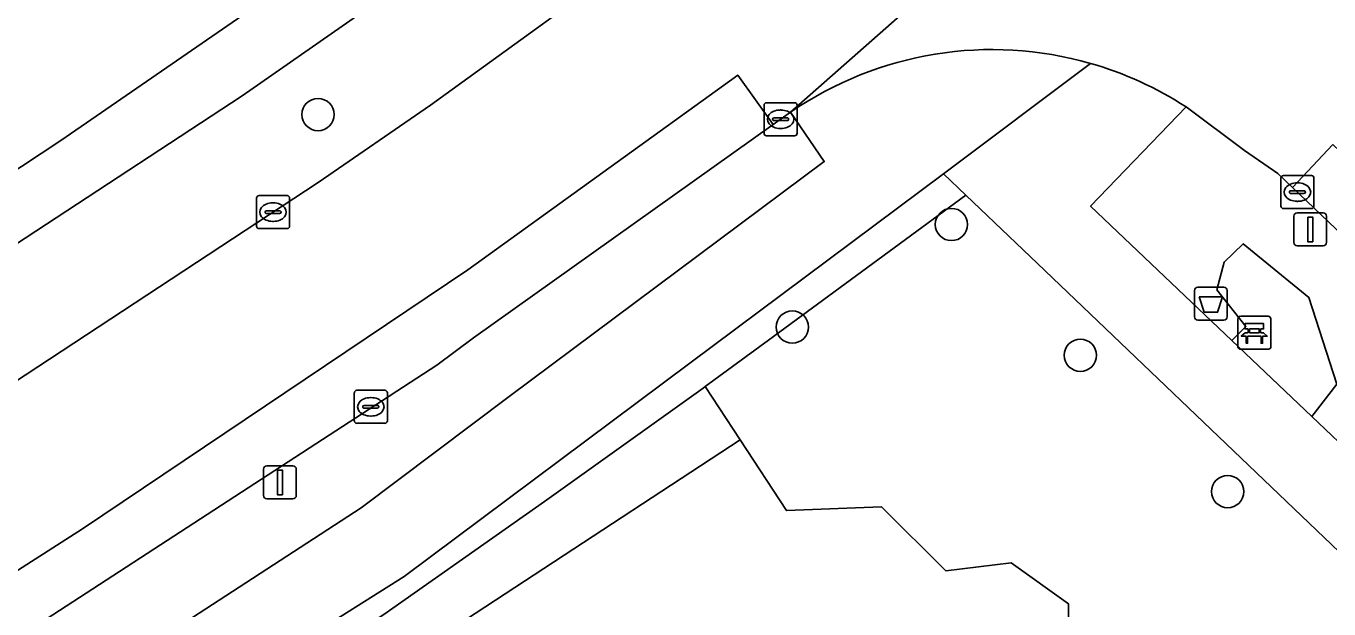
# Model space of a CAD drawing. Extents: x 161772 to 163126, y 383092 to 383917.
# Drawn here: x 162709.56 to 162749.06, y 383722.2 to 383739.86 of the extents above; entities that cross this region are included whole.
import ezdxf

# ---------------------------------------------------------------- set-up
doc = ezdxf.new("R2010")
doc.units = 0
for name, color, linetype in [('IMGEO_Afvalbak', 7, 'Continuous'), ('IMGEO_Bank', 7, 'Continuous'), ('IMGEO_Boom', 7, 'Continuous'), ('IMGEO_Erf', 7, 'Continuous'), ('IMGEO_Groenvoorziening', 7, 'Continuous'), ('IMGEO_Haag', 7, 'Continuous'), ('IMGEO_Kolk', 7, 'Continuous'), ('IMGEO_Lichtmast', 7, 'Continuous'), ('IMGEO_Rijbaan_lokaal_gesloten', 7, 'Continuous'), ('IMGEO_Rijbaan_lokaal_open', 7, 'Continuous'), ('IMGEO_Voetpad_open', 7, 'Continuous')]:
    doc.layers.add(name, color=color, linetype=linetype)

msp = doc.modelspace()

# ---------------------------------------------------------------- linework, layer by layer
at = {"layer": 'IMGEO_Afvalbak'}
for p, q in [((162744.988, 383731.049), (162744.988, 383731.849)), ((162744.988, 383731.849), (162744.988, 383731.049)), ((162745.088, 383731.949), (162745.878, 383731.949)), ((162745.878, 383731.949), (162745.088, 383731.949)), ((162745.978, 383731.849), (162745.978, 383731.049)), ((162745.978, 383731.049), (162745.978, 383731.849)), ((162745.878, 383730.949), (162745.088, 383730.949)), ((162745.088, 383730.949), (162745.878, 383730.949))]:
    msp.add_line(p, q, dxfattribs=at)
msp.add_lwpolyline([(162745.131, 383731.663), (162745.835, 383731.663), (162745.686, 383731.193), (162745.28, 383731.193), (162745.131, 383731.663)], dxfattribs=at)
for centre, start, end in [((162745.088, 383731.849), 90, 180), ((162745.088, 383731.849), 90, 180), ((162745.878, 383731.849), 0, 90), ((162745.878, 383731.849), 360, 90), ((162745.088, 383731.049), 180, 270), ((162745.088, 383731.049), 180, 270), ((162745.878, 383731.049), 270, 0), ((162745.878, 383731.049), 270, 0)]:
    msp.add_arc(centre, 0.1, start, end, dxfattribs=at)
at = {"layer": 'IMGEO_Bank'}
for p, q in [((162746.376, 383731.07), (162747.217, 383731.07)), ((162747.217, 383731.07), (162746.376, 383731.07)), ((162746.301, 383730.145), (162746.301, 383730.986)), ((162746.301, 383730.986), (162746.301, 383730.145)), ((162746.61, 383730.576), (162746.61, 383730.682)), ((162746.654, 383730.682), (162746.654, 383730.576)), ((162746.942, 383730.688), (162746.66, 383730.688)), ((162746.948, 383730.576), (162746.948, 383730.682)), ((162746.992, 383730.682), (162746.992, 383730.576)), ((162747.301, 383730.995), (162747.301, 383730.154)), ((162747.301, 383730.154), (162747.301, 383730.995)), ((162746.998, 383730.468), (162746.605, 383730.468)), ((162746.66, 383730.57), (162746.942, 383730.57)), ((162747.226, 383730.07), (162746.385, 383730.07)), ((162746.385, 383730.07), (162747.226, 383730.07))]:
    msp.add_line(p, q, dxfattribs=at)
for points in [[(162746.604, 383730.688), (162746.518, 383730.688), (162746.518, 383730.849), (162747.081, 383730.849), (162747.081, 383730.688), (162746.998, 383730.688)], [(162746.548, 383730.468), (162746.406, 383730.468), (162746.518, 383730.57), (162746.604, 383730.57)], [(162746.598, 383730.461), (162746.598, 383730.254), (162746.555, 383730.254), (162746.555, 383730.461)], [(162746.998, 383730.57), (162747.081, 383730.57), (162747.193, 383730.468), (162747.054, 383730.468)], [(162747.048, 383730.461), (162747.048, 383730.254), (162747.004, 383730.254), (162747.004, 383730.461)]]:
    msp.add_lwpolyline(points, dxfattribs=at)
for centre, radius, start, end in [((162746.379, 383730.992), 0.0779, 92.4484, 184.2845), ((162746.379, 383730.992), 0.0779, 92.4484, 184.2845), ((162747.223, 383730.992), 0.0779, 2.4484, 94.2845), ((162747.223, 383730.992), 0.0779, 2.4484, 94.2845), ((162746.603, 383730.681), 0.00671, 2.8957, 87.1043), ((162746.66, 383730.681), 0.00671, 92.8957, 177.1043), ((162746.942, 383730.681), 0.00671, 2.8957, 87.1043), ((162746.999, 383730.681), 0.00671, 92.8957, 177.1043), ((162746.548, 383730.461), 0.00671, 2.8957, 87.1043), ((162746.605, 383730.461), 0.00671, 92.8957, 177.1043), ((162746.603, 383730.577), 0.00671, 272.8957, 357.1043), ((162746.66, 383730.577), 0.00671, 182.8957, 267.1043), ((162746.942, 383730.577), 0.00671, 272.8957, 357.1043), ((162746.999, 383730.577), 0.00671, 182.8957, 267.1043), ((162746.997, 383730.461), 0.00671, 2.8957, 87.1043), ((162747.054, 383730.461), 0.00671, 92.8957, 177.1043), ((162746.379, 383730.148), 0.0779, 182.4484, 274.2845), ((162746.379, 383730.148), 0.0779, 182.4484, 274.2845), ((162747.223, 383730.148), 0.0779, 272.4484, 4.2845), ((162747.223, 383730.148), 0.0779, 272.4484, 4.2845)]:
    msp.add_arc(centre, radius, start, end, dxfattribs=at)
at = {"layer": 'IMGEO_Boom'}
for centre in [(162718.416, 383737.181), (162737.617, 383733.85), (162732.795, 383730.742), (162741.526, 383729.887), (162745.993, 383725.756)]:
    msp.add_circle(centre, 0.489, dxfattribs=at)
at = {"layer": 'IMGEO_Erf'}
msp.add_lwpolyline([(162657.832, 383796.659), (162637.23, 383811.064), (162613.678, 383828.007), (162567.812, 383798.14), (162600.13, 383750), (162612.632, 383731.377), (162614.76, 383728.311), (162636.946, 383695.216), (162638.817, 383692.373), (162682.627, 383718.822), (162703.454, 383731.664), (162710.617, 383736.394), (162726.651, 383747.451), (162723.086, 383750)], close=True, dxfattribs=at)
at = {"layer": 'IMGEO_Groenvoorziening'}
for points in [[(162721.828, 383737.471), (162728.723, 383742.467), (162726.804, 383745.2), (162716.113, 383737.749), (162703.594, 383729.545), (162704.867, 383727.536), (162705.457, 383726.605), (162718.422, 383735.124)], [(162747.96, 383734.971), (162747.514, 383735.4), (162746.502, 383736.088), (162744.73, 383737.414), (162741.836, 383734.404), (162746.12, 383730.334), (162746.547, 383730.762), (162745.666, 383731.867), (162745.89, 383732.706), (162746.463, 383733.266), (162748.45, 383731.643), (162749.304, 383729.012), (162748.541, 383728.033), (162751.393, 383725.323), (162753.278, 383727.138), (162753.646, 383729.546)], [(162732.742, 383737.254), (162732.215, 383736.882), (162723.129, 383730.413), (162722.017, 383729.586), (162703.405, 383717.501), (162697.444, 383713.871), (162698.795, 383711.671), (162719.728, 383725.26), (162724.21, 383728.635), (162733.763, 383735.756)], [(162709.691, 383715.001), (162711.678, 383716.305), (162715.955, 383719.111), (162720.411, 383722.035), (162725.283, 383725.453), (162730.092, 383728.895), (162730.153, 383728.94), (162732.076, 383730.35), (162738.053, 383734.74), (162737.373, 383735.388), (162729.689, 383729.648), (162721.028, 383723.179), (162719.091, 383721.964), (162708.766, 383715.253), (162699.648, 383709.347), (162700.961, 383704.956), (162701.713, 383705.251), (162700.602, 383709.036)], [(162740.225, 383732.67), (162738.053, 383734.74), (162732.076, 383730.35), (162730.153, 383728.94), (162731.209, 383727.326), (162732.613, 383725.183), (162735.501, 383725.297), (162737.446, 383723.36), (162739.426, 383723.595), (162741.165, 383722.356), (162741.159, 383721.446), (162740.376, 383720.108), (162741.863, 383717.185), (162752.502, 383720.793), (162752.577, 383720.869)], [(162746.12, 383730.334), (162748.541, 383728.033), (162749.304, 383729.012), (162748.45, 383731.643), (162746.463, 383733.266), (162745.89, 383732.706), (162745.666, 383731.867), (162746.547, 383730.762)], [(162731.209, 383727.326), (162730.153, 383728.94), (162730.092, 383728.895), (162725.283, 383725.453), (162720.411, 383722.035), (162715.955, 383719.111), (162711.678, 383716.305), (162709.691, 383715.001), (162711.596, 383714.481)], [(162713.959, 383712.558), (162713.39, 383710.942), (162714.178, 383709.282), (162721.802, 383711.672), (162721.216, 383715.477), (162722.222, 383717.99), (162727.189, 383721.339), (162730.384, 383721.769), (162733.049, 383720.986), (162736.305, 383716.185), (162738.547, 383716.878), (162738.67, 383716.444), (162741.863, 383717.185), (162740.376, 383720.108), (162741.159, 383721.446), (162741.165, 383722.356), (162739.426, 383723.595), (162737.446, 383723.36), (162735.501, 383725.297), (162732.613, 383725.183), (162731.209, 383727.326), (162711.596, 383714.481)]]:
    msp.add_lwpolyline(points, close=True, dxfattribs=at)
at = {"layer": 'IMGEO_Haag'}
msp.add_lwpolyline([(162738.053, 383734.74), (162737.373, 383735.388), (162729.689, 383729.648), (162721.028, 383723.179), (162719.091, 383721.964), (162708.766, 383715.253), (162699.648, 383709.347), (162700.961, 383704.956), (162701.713, 383705.251), (162700.602, 383709.036), (162709.691, 383715.001), (162711.678, 383716.305), (162715.955, 383719.111), (162720.411, 383722.035), (162725.283, 383725.453), (162730.092, 383728.895), (162730.153, 383728.94), (162732.076, 383730.35)], close=True, dxfattribs=at)
at = {"layer": 'IMGEO_Kolk'}
for p, q in [((162731.938, 383736.614), (162731.938, 383737.466)), ((162732.013, 383737.54), (162732.865, 383737.54)), ((162732.939, 383737.466), (162732.939, 383736.614)), ((162732.197, 383737.034), (162732.197, 383737.046)), ((162732.635, 383736.997), (162732.237, 383736.997)), ((162732.24, 383737.083), (162732.638, 383737.083)), ((162732.426, 383737.32), (162732.451, 383737.32)), ((162732.681, 383737.046), (162732.681, 383737.034)), ((162732.449, 383736.76), (162732.424, 383736.76)), ((162732.865, 383736.54), (162732.013, 383736.54)), ((162747.606, 383734.406), (162747.606, 383735.258)), ((162747.681, 383735.332), (162748.533, 383735.332)), ((162748.094, 383735.112), (162748.119, 383735.112)), ((162748.607, 383735.258), (162748.607, 383734.406)), ((162716.552, 383733.799), (162716.552, 383734.651)), ((162716.627, 383734.725), (162717.479, 383734.725)), ((162717.553, 383734.651), (162717.553, 383733.799)), ((162747.865, 383734.826), (162747.865, 383734.838)), ((162748.303, 383734.789), (162747.905, 383734.789)), ((162747.908, 383734.875), (162748.306, 383734.875)), ((162748.349, 383734.838), (162748.349, 383734.826)), ((162716.811, 383734.219), (162716.811, 383734.231)), ((162716.854, 383734.268), (162717.252, 383734.268)), ((162717.04, 383734.505), (162717.065, 383734.505)), ((162717.295, 383734.231), (162717.295, 383734.219)), ((162748.533, 383734.332), (162747.681, 383734.332)), ((162748.117, 383734.552), (162748.092, 383734.552)), ((162717.249, 383734.182), (162716.851, 383734.182)), ((162717.063, 383733.945), (162717.038, 383733.945)), ((162717.479, 383733.725), (162716.627, 383733.725)), ((162719.516, 383727.899), (162719.516, 383728.751)), ((162719.591, 383728.825), (162720.443, 383728.825)), ((162720.517, 383728.751), (162720.517, 383727.899)), ((162719.775, 383728.319), (162719.775, 383728.331)), ((162720.213, 383728.282), (162719.815, 383728.282)), ((162719.818, 383728.368), (162720.216, 383728.368)), ((162720.004, 383728.605), (162720.029, 383728.605)), ((162720.259, 383728.331), (162720.259, 383728.319)), ((162720.027, 383728.045), (162720.002, 383728.045)), ((162720.443, 383727.825), (162719.591, 383727.825))]:
    msp.add_line(p, q, dxfattribs=at)
for points in [[(162731.938, 383736.614), (162731.938, 383737.466)], [(162732.013, 383737.54), (162732.865, 383737.54)], [(162732.939, 383737.466), (162732.939, 383736.614)], [(162732.865, 383736.54), (162732.013, 383736.54)], [(162747.606, 383734.406), (162747.606, 383735.258)], [(162747.681, 383735.332), (162748.533, 383735.332)], [(162748.607, 383735.258), (162748.607, 383734.406)], [(162716.552, 383733.799), (162716.552, 383734.651)], [(162716.627, 383734.725), (162717.479, 383734.725)], [(162717.553, 383734.651), (162717.553, 383733.799)], [(162748.533, 383734.332), (162747.681, 383734.332)], [(162717.479, 383733.725), (162716.627, 383733.725)], [(162719.516, 383727.899), (162719.516, 383728.751)], [(162719.591, 383728.825), (162720.443, 383728.825)], [(162720.517, 383728.751), (162720.517, 383727.899)], [(162720.443, 383727.825), (162719.591, 383727.825)]]:
    msp.add_lwpolyline(points, dxfattribs=at)
for centre, radius, start, end in [((162732.015, 383737.464), 0.0765, 91.552, 178.448), ((162732.015, 383737.464), 0.0765, 91.552, 178.448), ((162732.863, 383737.464), 0.0765, 1.552, 88.448), ((162732.863, 383737.464), 0.0765, 1.552, 88.448), ((162732.237, 383737.043), 0.0403, 85.8775, 175.7526), ((162732.234, 383737.033), 0.0366, 178.938, 274.7102), ((162732.638, 383737.04), 0.043, 264.8664, 352.4533), ((162732.642, 383737.045), 0.0386, 1.7309, 96.639), ((162732.015, 383736.616), 0.0765, 181.552, 268.448), ((162732.015, 383736.616), 0.0765, 181.552, 268.448), ((162732.863, 383736.616), 0.0765, 271.552, 358.448), ((162732.863, 383736.616), 0.0765, 271.552, 358.448), ((162747.683, 383735.256), 0.0765, 91.552, 178.448), ((162747.683, 383735.256), 0.0765, 91.552, 178.448), ((162748.531, 383735.256), 0.0765, 1.552, 88.448), ((162748.531, 383735.256), 0.0765, 1.552, 88.448), ((162716.629, 383734.649), 0.0765, 91.552, 178.448), ((162716.629, 383734.649), 0.0765, 91.552, 178.448), ((162717.477, 383734.649), 0.0765, 1.552, 88.448), ((162717.477, 383734.649), 0.0765, 1.552, 88.448), ((162747.905, 383734.835), 0.0403, 85.8775, 175.7526), ((162747.902, 383734.825), 0.0366, 178.938, 274.7102), ((162748.306, 383734.832), 0.043, 264.8664, 352.4533), ((162748.31, 383734.837), 0.0386, 1.7309, 96.639), ((162716.851, 383734.228), 0.0403, 85.8775, 175.7526), ((162716.848, 383734.218), 0.0366, 178.938, 274.7102), ((162717.252, 383734.225), 0.043, 264.8664, 352.4533), ((162717.256, 383734.23), 0.0386, 1.7309, 96.639), ((162747.683, 383734.408), 0.0765, 181.552, 268.448), ((162747.683, 383734.408), 0.0765, 181.552, 268.448), ((162748.531, 383734.408), 0.0765, 271.552, 358.448), ((162748.531, 383734.408), 0.0765, 271.552, 358.448), ((162716.629, 383733.801), 0.0765, 181.552, 268.448), ((162716.629, 383733.801), 0.0765, 181.552, 268.448), ((162717.477, 383733.801), 0.0765, 271.552, 358.448), ((162717.477, 383733.801), 0.0765, 271.552, 358.448), ((162719.593, 383728.749), 0.0765, 91.552, 178.448), ((162719.593, 383728.749), 0.0765, 91.552, 178.448), ((162720.441, 383728.749), 0.0765, 1.552, 88.448), ((162720.441, 383728.749), 0.0765, 1.552, 88.448), ((162719.815, 383728.328), 0.0403, 85.8775, 175.7526), ((162719.812, 383728.318), 0.0366, 178.938, 274.7102), ((162720.216, 383728.325), 0.043, 264.8664, 352.4533), ((162720.22, 383728.33), 0.0386, 1.7309, 96.639), ((162719.593, 383727.901), 0.0765, 181.552, 268.448), ((162719.593, 383727.901), 0.0765, 181.552, 268.448), ((162720.441, 383727.901), 0.0765, 271.552, 358.448), ((162720.441, 383727.901), 0.0765, 271.552, 358.448)]:
    msp.add_arc(centre, radius, start, end, dxfattribs=at)
for centre, major_axis, ratio, start_param, end_param in [((162732.425, 383737.04), (-0.387, 0.002), 0.722429, 4.712389, 7.853982), ((162732.45, 383737.04), (-0.39, 0.002), 0.717154, 1.570796, 4.712389), ((162748.093, 383734.832), (-0.387, 0.002), 0.722429, 4.712389, 7.853982), ((162748.118, 383734.832), (-0.39, 0.002), 0.717154, 1.570796, 4.712389), ((162717.039, 383734.225), (-0.387, 0.002), 0.722429, 4.712389, 7.853982), ((162717.064, 383734.225), (-0.39, 0.002), 0.717154, 1.570796, 4.712389), ((162720.003, 383728.325), (-0.387, 0.002), 0.722429, 4.712389, 7.853982), ((162720.028, 383728.325), (-0.39, 0.002), 0.717154, 1.570796, 4.712389)]:
    msp.add_ellipse(centre, major_axis=major_axis, ratio=ratio, start_param=start_param, end_param=end_param, dxfattribs=at)
at = {"layer": 'IMGEO_Lichtmast'}
for p, q in [((162748.1, 383734.201), (162748.89, 383734.201)), ((162748.89, 383734.201), (162748.1, 383734.201)), ((162748, 383733.301), (162748, 383734.101)), ((162748, 383734.101), (162748, 383733.301)), ((162748.99, 383734.101), (162748.99, 383733.301)), ((162748.99, 383733.301), (162748.99, 383734.101)), ((162748.89, 383733.201), (162748.1, 383733.201)), ((162748.1, 383733.201), (162748.89, 383733.201)), ((162716.767, 383725.635), (162716.767, 383726.435)), ((162716.767, 383726.435), (162716.767, 383725.635)), ((162716.867, 383726.535), (162717.657, 383726.535)), ((162717.657, 383726.535), (162716.867, 383726.535)), ((162717.757, 383726.435), (162717.757, 383725.635)), ((162717.757, 383725.635), (162717.757, 383726.435)), ((162717.657, 383725.535), (162716.867, 383725.535)), ((162716.867, 383725.535), (162717.657, 383725.535))]:
    msp.add_line(p, q, dxfattribs=at)
for points in [[(162748.42, 383734.076), (162748.57, 383734.076), (162748.57, 383733.326), (162748.42, 383733.326), (162748.42, 383734.076)], [(162717.187, 383726.41), (162717.337, 383726.41), (162717.337, 383725.66), (162717.187, 383725.66), (162717.187, 383726.41)]]:
    msp.add_lwpolyline(points, dxfattribs=at)
for centre, start, end in [((162748.1, 383734.101), 90, 180), ((162748.1, 383734.101), 90, 180), ((162748.89, 383734.101), 0, 90), ((162748.89, 383734.101), 360, 90), ((162748.1, 383733.301), 180, 270), ((162748.1, 383733.301), 180, 270), ((162748.89, 383733.301), 270, 0), ((162748.89, 383733.301), 270, 0), ((162716.867, 383726.435), 90, 180), ((162716.867, 383726.435), 90, 180), ((162717.657, 383726.435), 0, 90), ((162717.657, 383726.435), 360, 90), ((162716.867, 383725.635), 180, 270), ((162716.867, 383725.635), 180, 270), ((162717.657, 383725.635), 270, 0), ((162717.657, 383725.635), 270, 0)]:
    msp.add_arc(centre, 0.1, start, end, dxfattribs=at)
at = {"layer": 'IMGEO_Rijbaan_lokaal_gesloten'}
msp.add_lwpolyline([(162590.017, 383649.178), (162594.038, 383651.336), (162638.723, 383678.36), (162640.804, 383679.615), (162680.317, 383703.525), (162686.386, 383706.178), (162688.262, 383707.272), (162691.099, 383709.241), (162695.021, 383712.411), (162695.38, 383712.627), (162697.444, 383713.871), (162703.405, 383717.501), (162722.017, 383729.586), (162723.129, 383730.413), (162732.215, 383736.882), (162731.138, 383738.376), (162722.96, 383732.48), (162711.279, 383724.631), (162707.494, 383722.21), (162696.719, 383715.474), (162688.607, 383710.543)], dxfattribs=at)
msp.add_lwpolyline([(162749.177, 383736.27), (162747.96, 383734.971), (162753.646, 383729.546), (162756.5, 383726.823), (162760.629, 383722.883), (162768.966, 383715.006), (162771.685, 383712.437), (162772.573, 383711.598), (162773.787, 383712.9)], close=True, dxfattribs=at)
at = {"layer": 'IMGEO_Rijbaan_lokaal_open'}
for points in [[(162592.593, 383652.566), (162685.158, 383708.467), (162688.607, 383710.543), (162696.719, 383715.474), (162707.494, 383722.21), (162711.279, 383724.631), (162722.96, 383732.48), (162731.138, 383738.376), (162732.215, 383736.882), (162732.742, 383737.254), (162748.551, 383751.195)], [(162748.551, 383751.195), (162732.742, 383737.254)], [(162728.723, 383742.467), (162721.828, 383737.471), (162718.422, 383735.124), (162705.457, 383726.605), (162701.166, 383723.827), (162702.122, 383723.375), (162703.079, 383722.924)], [(162744.73, 383737.414), (162746.502, 383736.088), (162747.514, 383735.4), (162747.96, 383734.971), (162749.177, 383736.27)]]:
    msp.add_lwpolyline(points, dxfattribs=at)
for centre, radius, start, end in [((162738.856, 383728.354), 10.798, 73.987, 124.4898), ((162738.859, 383728.365), 10.786, 57.0249, 73.9858)]:
    msp.add_arc(centre, radius, start, end, dxfattribs=at)
at = {"layer": 'IMGEO_Voetpad_open'}
for points in [[(162729.356, 383751.858), (162726.651, 383747.451), (162710.617, 383736.394), (162703.454, 383731.664), (162682.627, 383718.822), (162638.817, 383692.373), (162634.969, 383690.882), (162635.866, 383689.551)], [(162640.487, 383691.266), (162641.14, 383691.662), (162659.077, 383702.487), (162660.95, 383699.442), (162661.991, 383700.068), (162660.103, 383703.106), (162690.176, 383721.256), (162691.98, 383718.283), (162694.011, 383719.492), (162692.224, 383722.524), (162699.316, 383726.866), (162700.564, 383724.815), (162704.867, 383727.536), (162703.594, 383729.545), (162716.113, 383737.749), (162726.804, 383745.2), (162728.723, 383742.467)], [(162594.599, 383645.814), (162606.281, 383652.826), (162606.825, 383653.172), (162620.289, 383661.302), (162642.783, 383674.883), (162696.058, 383707.113), (162699.648, 383709.347), (162708.766, 383715.253), (162719.091, 383721.964), (162721.028, 383723.179), (162729.689, 383729.648), (162737.373, 383735.388), (162741.835, 383738.733)], [(162741.835, 383738.733), (162737.373, 383735.388), (162738.053, 383734.74), (162740.225, 383732.67), (162752.577, 383720.869), (162754.864, 383718.683), (162756.127, 383717.477), (162754.574, 383715.837), (162756.695, 383713.739), (162758.288, 383715.416), (162769.038, 383705.179), (162772.642, 383702.035), (162773.42, 383701.293)], [(162769.114, 383708.444), (162763.264, 383714.013), (162758.829, 383718.235), (162756.739, 383720.225), (162759.002, 383722.636), (162756.5, 383725.006), (162754.244, 383722.614), (162751.393, 383725.323), (162748.541, 383728.033), (162746.12, 383730.334), (162741.836, 383734.404), (162744.73, 383737.414)], [(162732.742, 383737.254), (162733.763, 383735.756), (162724.21, 383728.635), (162719.728, 383725.26), (162698.795, 383711.671), (162697.444, 383713.871), (162695.38, 383712.627), (162696.721, 383710.367), (162657.457, 383686.595), (162642.151, 383677.37), (162640.804, 383679.615), (162638.723, 383678.36), (162640.089, 383676.091), (162597.397, 383650.291), (162594.869, 383648.777), (162591.756, 383647.099)]]:
    msp.add_lwpolyline(points, dxfattribs=at)
for centre, radius, start, end in [((162738.856, 383728.354), 10.798, 73.987, 124.4898), ((162738.859, 383728.365), 10.786, 57.0249, 73.9858)]:
    msp.add_arc(centre, radius, start, end, dxfattribs=at)

doc.saveas('drawing.dxf')
